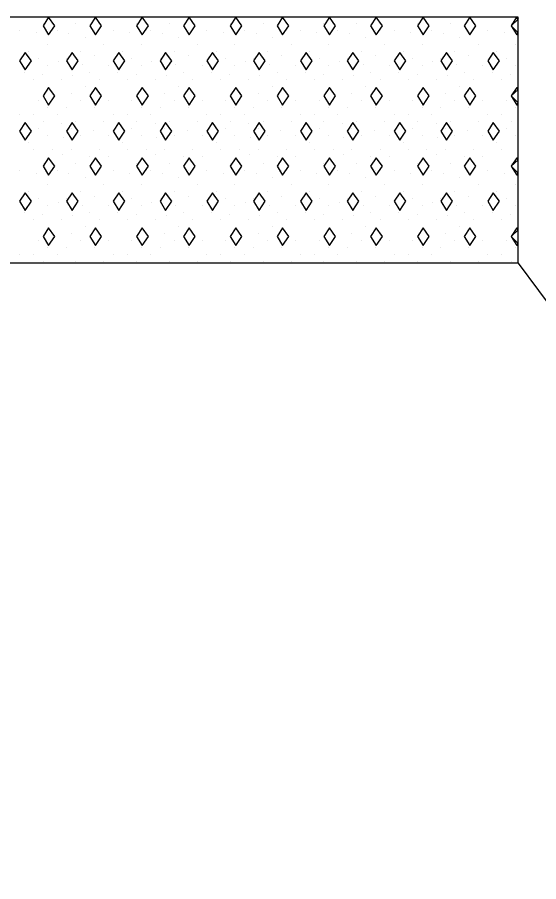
# Model space of a CAD drawing. Extents: x 1313964 to 1316843, y 2087046 to 2096619.
# Drawn here: x 1314439.47 to 1314446.24, y 2089325.87 to 2089337.1 of the extents above; entities that cross this region are included whole.
import ezdxf

# ---------------------------------------------------------------- set-up
doc = ezdxf.new("R2010")
doc.units = 0
for name, color, linetype in [('B-Gen-Dimension', 7, 'Continuous'), ('B-Sub-Contour', 7, 'Continuous'), ('Default', 7, 'Continuous')]:
    doc.layers.add(name, color=color, linetype=linetype)

# ---------------------------------------------------------------- blocks, each defined once
blk = doc.blocks.new('POINT_DISPLAY')
at = {"layer": 'Default'}
blk.add_line((0, 0), (0, 0), dxfattribs=at)

msp = doc.modelspace()

# ---------------------------------------------------------------- linework, layer by layer
at = {"layer": 'B-Gen-Dimension'}
msp.add_line((1314445.973, 2089333.909), (1314460.256, 2089314.647), dxfattribs=at)
at = {"layer": 'B-Sub-Contour'}
for points in [[(1314445.973, 2089337.102), (1314410.973, 2089337.102)], [(1314445.973, 2089333.909), (1314445.973, 2089337.102)], [(1314445.973, 2089333.909), (1314410.973, 2089333.909)]]:
    msp.add_lwpolyline(points, dxfattribs=at)
for points in [[(1314439.874, 2089337.102), (1314439.801, 2089336.992), (1314439.874, 2089336.874), (1314439.953, 2089336.992)], [(1314440.482, 2089337.102), (1314440.409, 2089336.992), (1314440.482, 2089336.874), (1314440.561, 2089336.992)], [(1314441.09, 2089337.102), (1314441.017, 2089336.992), (1314441.09, 2089336.874), (1314441.169, 2089336.992)], [(1314441.698, 2089337.102), (1314441.625, 2089336.992), (1314441.698, 2089336.874), (1314441.777, 2089336.992)], [(1314442.306, 2089337.102), (1314442.233, 2089336.992), (1314442.306, 2089336.874), (1314442.385, 2089336.992)], [(1314442.914, 2089337.102), (1314442.841, 2089336.992), (1314442.914, 2089336.874), (1314442.993, 2089336.992)], [(1314443.522, 2089337.102), (1314443.449, 2089336.992), (1314443.522, 2089336.874), (1314443.601, 2089336.992)], [(1314444.13, 2089337.102), (1314444.057, 2089336.992), (1314444.13, 2089336.874), (1314444.21, 2089336.992)], [(1314444.739, 2089337.102), (1314444.666, 2089336.992), (1314444.739, 2089336.874), (1314444.818, 2089336.992)], [(1314445.347, 2089337.102), (1314445.274, 2089336.992), (1314445.347, 2089336.874), (1314445.426, 2089336.992)], [(1314445.973, 2089337.077), (1314445.954, 2089337.102), (1314445.882, 2089336.992), (1314445.973, 2089337.077)], [(1314445.973, 2089336.901), (1314445.973, 2089337.077), (1314445.882, 2089336.992), (1314445.973, 2089336.901)], [(1314445.973, 2089337.077), (1314445.955, 2089337.102), (1314445.954, 2089337.102), (1314445.973, 2089337.077)], [(1314445.955, 2089336.874), (1314445.973, 2089336.901), (1314445.882, 2089336.992), (1314445.955, 2089336.874)], [(1314439.57, 2089336.645), (1314439.497, 2089336.536), (1314439.57, 2089336.417), (1314439.649, 2089336.536)], [(1314440.178, 2089336.645), (1314440.105, 2089336.536), (1314440.178, 2089336.417), (1314440.257, 2089336.536)], [(1314440.786, 2089336.645), (1314440.713, 2089336.536), (1314440.786, 2089336.417), (1314440.865, 2089336.536)], [(1314441.394, 2089336.645), (1314441.321, 2089336.536), (1314441.394, 2089336.417), (1314441.473, 2089336.536)], [(1314442.002, 2089336.645), (1314441.929, 2089336.536), (1314442.002, 2089336.417), (1314442.081, 2089336.536)], [(1314442.61, 2089336.645), (1314442.537, 2089336.536), (1314442.61, 2089336.417), (1314442.689, 2089336.536)], [(1314443.218, 2089336.645), (1314443.145, 2089336.536), (1314443.218, 2089336.417), (1314443.297, 2089336.536)], [(1314443.826, 2089336.645), (1314443.753, 2089336.536), (1314443.826, 2089336.417), (1314443.905, 2089336.536)], [(1314444.435, 2089336.645), (1314444.362, 2089336.536), (1314444.435, 2089336.417), (1314444.514, 2089336.536)], [(1314445.043, 2089336.645), (1314444.97, 2089336.536), (1314445.043, 2089336.417), (1314445.122, 2089336.536)], [(1314445.651, 2089336.645), (1314445.578, 2089336.536), (1314445.651, 2089336.417), (1314445.73, 2089336.536)], [(1314439.874, 2089336.189), (1314439.801, 2089336.08), (1314439.874, 2089335.961), (1314439.953, 2089336.08)], [(1314440.482, 2089336.189), (1314440.409, 2089336.08), (1314440.482, 2089335.961), (1314440.561, 2089336.08)], [(1314441.09, 2089336.189), (1314441.017, 2089336.08), (1314441.09, 2089335.961), (1314441.169, 2089336.08)], [(1314441.698, 2089336.189), (1314441.625, 2089336.08), (1314441.698, 2089335.961), (1314441.777, 2089336.08)], [(1314442.306, 2089336.189), (1314442.233, 2089336.08), (1314442.306, 2089335.961), (1314442.385, 2089336.08)], [(1314442.914, 2089336.189), (1314442.841, 2089336.08), (1314442.914, 2089335.961), (1314442.993, 2089336.08)], [(1314443.522, 2089336.189), (1314443.449, 2089336.08), (1314443.522, 2089335.961), (1314443.601, 2089336.08)], [(1314444.13, 2089336.189), (1314444.057, 2089336.08), (1314444.13, 2089335.961), (1314444.21, 2089336.08)], [(1314444.739, 2089336.189), (1314444.666, 2089336.08), (1314444.739, 2089335.961), (1314444.818, 2089336.08)], [(1314445.347, 2089336.189), (1314445.274, 2089336.08), (1314445.347, 2089335.961), (1314445.426, 2089336.08)], [(1314445.973, 2089336.164), (1314445.955, 2089336.189), (1314445.882, 2089336.08), (1314445.973, 2089336.164)], [(1314445.973, 2089335.989), (1314445.973, 2089336.164), (1314445.882, 2089336.08), (1314445.973, 2089335.989)], [(1314445.955, 2089335.961), (1314445.973, 2089335.989), (1314445.882, 2089336.08), (1314445.955, 2089335.961)], [(1314439.57, 2089335.733), (1314439.497, 2089335.624), (1314439.57, 2089335.505), (1314439.649, 2089335.624)], [(1314440.178, 2089335.733), (1314440.105, 2089335.624), (1314440.178, 2089335.505), (1314440.257, 2089335.624)], [(1314440.786, 2089335.733), (1314440.713, 2089335.624), (1314440.786, 2089335.505), (1314440.865, 2089335.624)], [(1314441.394, 2089335.733), (1314441.321, 2089335.624), (1314441.394, 2089335.505), (1314441.473, 2089335.624)], [(1314442.002, 2089335.733), (1314441.929, 2089335.624), (1314442.002, 2089335.505), (1314442.081, 2089335.624)], [(1314442.61, 2089335.733), (1314442.537, 2089335.624), (1314442.61, 2089335.505), (1314442.689, 2089335.624)], [(1314443.218, 2089335.733), (1314443.145, 2089335.624), (1314443.218, 2089335.505), (1314443.297, 2089335.624)], [(1314443.826, 2089335.733), (1314443.753, 2089335.624), (1314443.826, 2089335.505), (1314443.905, 2089335.624)], [(1314444.435, 2089335.733), (1314444.362, 2089335.624), (1314444.435, 2089335.505), (1314444.514, 2089335.624)], [(1314445.043, 2089335.733), (1314444.97, 2089335.624), (1314445.043, 2089335.505), (1314445.122, 2089335.624)], [(1314445.651, 2089335.733), (1314445.578, 2089335.624), (1314445.651, 2089335.505), (1314445.73, 2089335.624)], [(1314439.874, 2089335.277), (1314439.801, 2089335.168), (1314439.874, 2089335.049), (1314439.953, 2089335.168)], [(1314440.482, 2089335.277), (1314440.409, 2089335.168), (1314440.482, 2089335.049), (1314440.561, 2089335.168)], [(1314441.09, 2089335.277), (1314441.017, 2089335.168), (1314441.09, 2089335.049), (1314441.169, 2089335.168)], [(1314441.698, 2089335.277), (1314441.625, 2089335.168), (1314441.698, 2089335.049), (1314441.777, 2089335.168)], [(1314442.306, 2089335.277), (1314442.233, 2089335.168), (1314442.306, 2089335.049), (1314442.385, 2089335.168)], [(1314442.914, 2089335.277), (1314442.841, 2089335.168), (1314442.914, 2089335.049), (1314442.993, 2089335.168)], [(1314443.522, 2089335.277), (1314443.449, 2089335.168), (1314443.522, 2089335.049), (1314443.601, 2089335.168)], [(1314444.13, 2089335.277), (1314444.057, 2089335.168), (1314444.13, 2089335.049), (1314444.21, 2089335.168)], [(1314444.739, 2089335.277), (1314444.666, 2089335.168), (1314444.739, 2089335.049), (1314444.818, 2089335.168)], [(1314445.347, 2089335.277), (1314445.274, 2089335.168), (1314445.347, 2089335.049), (1314445.426, 2089335.168)], [(1314445.973, 2089335.252), (1314445.955, 2089335.277), (1314445.882, 2089335.168), (1314445.973, 2089335.252)], [(1314445.973, 2089335.077), (1314445.973, 2089335.252), (1314445.882, 2089335.168), (1314445.973, 2089335.077)], [(1314445.955, 2089335.049), (1314445.973, 2089335.077), (1314445.882, 2089335.168), (1314445.955, 2089335.049)], [(1314439.57, 2089334.821), (1314439.497, 2089334.712), (1314439.57, 2089334.593), (1314439.649, 2089334.712)], [(1314440.178, 2089334.821), (1314440.105, 2089334.712), (1314440.178, 2089334.593), (1314440.257, 2089334.712)], [(1314440.786, 2089334.821), (1314440.713, 2089334.712), (1314440.786, 2089334.593), (1314440.865, 2089334.712)], [(1314441.394, 2089334.821), (1314441.321, 2089334.712), (1314441.394, 2089334.593), (1314441.473, 2089334.712)], [(1314442.002, 2089334.821), (1314441.929, 2089334.712), (1314442.002, 2089334.593), (1314442.081, 2089334.712)], [(1314442.61, 2089334.821), (1314442.537, 2089334.712), (1314442.61, 2089334.593), (1314442.689, 2089334.712)], [(1314443.218, 2089334.821), (1314443.145, 2089334.712), (1314443.218, 2089334.593), (1314443.297, 2089334.712)], [(1314443.826, 2089334.821), (1314443.753, 2089334.712), (1314443.826, 2089334.593), (1314443.905, 2089334.712)], [(1314444.435, 2089334.821), (1314444.362, 2089334.712), (1314444.435, 2089334.593), (1314444.514, 2089334.712)], [(1314445.043, 2089334.821), (1314444.97, 2089334.712), (1314445.043, 2089334.593), (1314445.122, 2089334.712)], [(1314445.651, 2089334.821), (1314445.578, 2089334.712), (1314445.651, 2089334.593), (1314445.73, 2089334.712)], [(1314439.874, 2089334.365), (1314439.801, 2089334.256), (1314439.874, 2089334.137), (1314439.953, 2089334.256)], [(1314440.482, 2089334.365), (1314440.409, 2089334.256), (1314440.482, 2089334.137), (1314440.561, 2089334.256)], [(1314441.09, 2089334.365), (1314441.017, 2089334.256), (1314441.09, 2089334.137), (1314441.169, 2089334.256)], [(1314441.698, 2089334.365), (1314441.625, 2089334.256), (1314441.698, 2089334.137), (1314441.777, 2089334.256)], [(1314442.306, 2089334.365), (1314442.233, 2089334.256), (1314442.306, 2089334.137), (1314442.385, 2089334.256)], [(1314442.914, 2089334.365), (1314442.841, 2089334.256), (1314442.914, 2089334.137), (1314442.993, 2089334.256)], [(1314443.522, 2089334.365), (1314443.449, 2089334.256), (1314443.522, 2089334.137), (1314443.601, 2089334.256)], [(1314444.13, 2089334.365), (1314444.057, 2089334.256), (1314444.13, 2089334.137), (1314444.21, 2089334.256)], [(1314444.739, 2089334.365), (1314444.666, 2089334.256), (1314444.739, 2089334.137), (1314444.818, 2089334.256)], [(1314445.347, 2089334.365), (1314445.274, 2089334.256), (1314445.347, 2089334.137), (1314445.426, 2089334.256)], [(1314445.973, 2089334.34), (1314445.955, 2089334.365), (1314445.882, 2089334.256), (1314445.973, 2089334.34)], [(1314445.973, 2089334.164), (1314445.973, 2089334.34), (1314445.882, 2089334.256), (1314445.973, 2089334.164)], [(1314445.955, 2089334.137), (1314445.973, 2089334.164), (1314445.882, 2089334.256), (1314445.955, 2089334.137)]]:
    msp.add_lwpolyline(points, close=True, dxfattribs=at)

# ---------------------------------------------------------------- block references
at = {"layer": 'B-Sub-Contour', "xscale": 0.0299265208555, "yscale": 0.019951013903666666, "rotation": 90}
for p in [(1314439.497, 2089336.935), (1314439.801, 2089337.026), (1314439.983, 2089336.935), (1314440.226, 2089337.026), (1314440.47, 2089336.935), (1314440.713, 2089336.935), (1314441.017, 2089337.026), (1314441.199, 2089336.935), (1314441.443, 2089337.026), (1314441.686, 2089336.935), (1314441.929, 2089336.935), (1314442.233, 2089337.026), (1314442.416, 2089336.935), (1314442.659, 2089337.026), (1314442.902, 2089336.935), (1314443.145, 2089336.935), (1314443.449, 2089337.026), (1314443.632, 2089336.935), (1314443.875, 2089337.026), (1314444.118, 2089336.935), (1314444.362, 2089336.935), (1314444.666, 2089337.026), (1314444.848, 2089336.935), (1314445.091, 2089337.026), (1314445.335, 2089336.935), (1314445.578, 2089336.935), (1314445.882, 2089337.026), (1314439.71, 2089336.898), (1314440.138, 2089336.894), (1314440.348, 2089336.844), (1314440.926, 2089336.898), (1314441.354, 2089336.894), (1314441.564, 2089336.844), (1314442.142, 2089336.898), (1314442.57, 2089336.894), (1314442.78, 2089336.844), (1314443.358, 2089336.898), (1314443.787, 2089336.894), (1314443.997, 2089336.844), (1314444.574, 2089336.898), (1314445.003, 2089336.894), (1314445.213, 2089336.844), (1314445.791, 2089336.898), (1314439.862, 2089336.753), (1314440.591, 2089336.753), (1314441.078, 2089336.753), (1314441.808, 2089336.753), (1314442.294, 2089336.753), (1314443.024, 2089336.753), (1314443.51, 2089336.753), (1314444.24, 2089336.753), (1314444.726, 2089336.753), (1314445.456, 2089336.753), (1314445.943, 2089336.753), (1314439.618, 2089336.661), (1314440.287, 2089336.661), (1314440.47, 2089336.604), (1314440.835, 2089336.661), (1314441.503, 2089336.661), (1314441.686, 2089336.604), (1314442.051, 2089336.661), (1314442.72, 2089336.661), (1314442.902, 2089336.604), (1314443.267, 2089336.661), (1314443.936, 2089336.661), (1314444.118, 2089336.604), (1314444.483, 2089336.661), (1314445.152, 2089336.661), (1314445.335, 2089336.604), (1314445.699, 2089336.661), (1314439.74, 2089336.57), (1314440, 2089336.525), (1314440.105, 2089336.57), (1314440.312, 2089336.488), (1314440.956, 2089336.57), (1314441.216, 2089336.525), (1314441.321, 2089336.57), (1314441.528, 2089336.488), (1314442.172, 2089336.57), (1314442.432, 2089336.525), (1314442.537, 2089336.57), (1314442.745, 2089336.488), (1314443.389, 2089336.57), (1314443.648, 2089336.525), (1314443.753, 2089336.57), (1314443.961, 2089336.488), (1314444.605, 2089336.57), (1314444.865, 2089336.525), (1314444.97, 2089336.57), (1314445.177, 2089336.488), (1314445.821, 2089336.57), (1314439.558, 2089336.388), (1314439.862, 2089336.479), (1314440.409, 2089336.388), (1314440.652, 2089336.479), (1314440.774, 2089336.388), (1314441.078, 2089336.479), (1314441.625, 2089336.388), (1314441.868, 2089336.479), (1314441.99, 2089336.388), (1314442.294, 2089336.479), (1314442.841, 2089336.388), (1314443.085, 2089336.479), (1314443.206, 2089336.388), (1314443.51, 2089336.479), (1314444.057, 2089336.388), (1314444.301, 2089336.479), (1314444.422, 2089336.388), (1314444.726, 2089336.479), (1314445.274, 2089336.388), (1314445.517, 2089336.479), (1314445.639, 2089336.388), (1314445.943, 2089336.479), (1314439.679, 2089336.297), (1314439.795, 2089336.359), (1314440.044, 2089336.297), (1314440.185, 2089336.347), (1314440.53, 2089336.297), (1314440.895, 2089336.297), (1314441.011, 2089336.359), (1314441.26, 2089336.297), (1314441.401, 2089336.347), (1314441.747, 2089336.297), (1314442.112, 2089336.297), (1314442.228, 2089336.359), (1314442.476, 2089336.297), (1314442.617, 2089336.347), (1314442.963, 2089336.297), (1314443.328, 2089336.297), (1314443.444, 2089336.359), (1314443.693, 2089336.297), (1314443.834, 2089336.347), (1314444.179, 2089336.297), (1314444.544, 2089336.297), (1314444.66, 2089336.359), (1314444.909, 2089336.297), (1314445.05, 2089336.347), (1314445.395, 2089336.297), (1314445.76, 2089336.297), (1314445.876, 2089336.359), (1314440.348, 2089336.205), (1314441.564, 2089336.205), (1314442.78, 2089336.205), (1314443.997, 2089336.205), (1314445.213, 2089336.205), (1314439.922, 2089336.114), (1314440.166, 2089336.114), (1314441.139, 2089336.114), (1314441.382, 2089336.114), (1314442.355, 2089336.114), (1314442.598, 2089336.114), (1314443.571, 2089336.114), (1314443.814, 2089336.114), (1314444.787, 2089336.114), (1314445.03, 2089336.114), (1314439.74, 2089336.023), (1314439.862, 2089335.932), (1314440.105, 2089335.932), (1314440.287, 2089336.023), (1314440.47, 2089335.932), (1314440.652, 2089336.023), (1314440.956, 2089336.023), (1314441.078, 2089335.932), (1314441.321, 2089335.932), (1314441.503, 2089336.023), (1314441.686, 2089335.932), (1314441.868, 2089336.023), (1314442.172, 2089336.023), (1314442.294, 2089335.932), (1314442.537, 2089335.932), (1314442.72, 2089336.023), (1314442.902, 2089335.932), (1314443.085, 2089336.023), (1314443.389, 2089336.023), (1314443.51, 2089335.932), (1314443.753, 2089335.932), (1314443.936, 2089336.023), (1314444.118, 2089335.932), (1314444.301, 2089336.023), (1314444.605, 2089336.023), (1314444.726, 2089335.932), (1314444.97, 2089335.932), (1314445.152, 2089336.023), (1314445.335, 2089335.932), (1314445.517, 2089336.023), (1314445.821, 2089336.023), (1314445.943, 2089335.932), (1314439.497, 2089335.84), (1314439.679, 2089335.84), (1314439.983, 2089335.84), (1314440.713, 2089335.84), (1314440.895, 2089335.84), (1314441.199, 2089335.84), (1314441.929, 2089335.84), (1314442.112, 2089335.84), (1314442.416, 2089335.84), (1314443.145, 2089335.84), (1314443.328, 2089335.84), (1314443.632, 2089335.84), (1314444.362, 2089335.84), (1314444.544, 2089335.84), (1314444.848, 2089335.84), (1314445.578, 2089335.84), (1314445.76, 2089335.84), (1314439.558, 2089335.729), (1314439.801, 2089335.749), (1314440.044, 2089335.717), (1314440.226, 2089335.749), (1314440.591, 2089335.749), (1314440.774, 2089335.729), (1314441.017, 2089335.749), (1314441.26, 2089335.717), (1314441.443, 2089335.749), (1314441.808, 2089335.749), (1314441.99, 2089335.729), (1314442.233, 2089335.749), (1314442.476, 2089335.717), (1314442.659, 2089335.749), (1314443.024, 2089335.749), (1314443.206, 2089335.729), (1314443.449, 2089335.749), (1314443.693, 2089335.717), (1314443.875, 2089335.749), (1314444.24, 2089335.749), (1314444.422, 2089335.729), (1314444.666, 2089335.749), (1314444.909, 2089335.717), (1314445.091, 2089335.749), (1314445.456, 2089335.749), (1314445.639, 2089335.729), (1314445.882, 2089335.749), (1314439.74, 2089335.658), (1314440.166, 2089335.658), (1314440.456, 2089335.633), (1314440.956, 2089335.658), (1314441.382, 2089335.658), (1314441.672, 2089335.633), (1314442.172, 2089335.658), (1314442.598, 2089335.658), (1314442.888, 2089335.633), (1314443.389, 2089335.658), (1314443.814, 2089335.658), (1314444.104, 2089335.633), (1314444.605, 2089335.658), (1314445.03, 2089335.658), (1314445.321, 2089335.633), (1314445.821, 2089335.658), (1314439.618, 2089335.476), (1314439.862, 2089335.567), (1314440.061, 2089335.538), (1314440.287, 2089335.567), (1314440.652, 2089335.567), (1314440.835, 2089335.476), (1314441.078, 2089335.567), (1314441.277, 2089335.538), (1314441.503, 2089335.567), (1314441.868, 2089335.567), (1314442.051, 2089335.476), (1314442.294, 2089335.567), (1314442.493, 2089335.538), (1314442.72, 2089335.567), (1314443.085, 2089335.567), (1314443.267, 2089335.476), (1314443.51, 2089335.567), (1314443.709, 2089335.538), (1314443.936, 2089335.567), (1314444.301, 2089335.567), (1314444.483, 2089335.476), (1314444.726, 2089335.567), (1314444.925, 2089335.538), (1314445.152, 2089335.567), (1314445.517, 2089335.567), (1314445.699, 2089335.476), (1314445.943, 2089335.567), (1314439.679, 2089335.384), (1314439.922, 2089335.384), (1314440.166, 2089335.384), (1314440.53, 2089335.384), (1314440.895, 2089335.384), (1314441.139, 2089335.384), (1314441.382, 2089335.384), (1314441.747, 2089335.384), (1314442.112, 2089335.384), (1314442.355, 2089335.384), (1314442.598, 2089335.384), (1314442.963, 2089335.384), (1314443.328, 2089335.384), (1314443.571, 2089335.384), (1314443.814, 2089335.384), (1314444.179, 2089335.384), (1314444.544, 2089335.384), (1314444.787, 2089335.384), (1314445.03, 2089335.384), (1314445.395, 2089335.384), (1314445.76, 2089335.384), (1314440.052, 2089335.318), (1314440.409, 2089335.293), (1314440.652, 2089335.297), (1314441.268, 2089335.318), (1314441.625, 2089335.293), (1314441.868, 2089335.297), (1314442.485, 2089335.318), (1314442.841, 2089335.293), (1314443.085, 2089335.297), (1314443.701, 2089335.318), (1314444.057, 2089335.293), (1314444.301, 2089335.297), (1314444.917, 2089335.318), (1314445.274, 2089335.293), (1314445.517, 2089335.297), (1314439.801, 2089335.202), (1314440.226, 2089335.202), (1314441.017, 2089335.202), (1314441.443, 2089335.202), (1314442.233, 2089335.202), (1314442.659, 2089335.202), (1314443.449, 2089335.202), (1314443.875, 2089335.202), (1314444.666, 2089335.202), (1314445.091, 2089335.202), (1314445.882, 2089335.202), (1314439.497, 2089335.111), (1314439.71, 2089335.073), (1314439.983, 2089335.111), (1314440.138, 2089335.069), (1314440.47, 2089335.111), (1314440.713, 2089335.111), (1314440.926, 2089335.073), (1314441.199, 2089335.111), (1314441.354, 2089335.069), (1314441.686, 2089335.111), (1314441.929, 2089335.111), (1314442.142, 2089335.073), (1314442.416, 2089335.111), (1314442.57, 2089335.069), (1314442.902, 2089335.111), (1314443.145, 2089335.111), (1314443.358, 2089335.073), (1314443.632, 2089335.111), (1314443.787, 2089335.069), (1314444.118, 2089335.111), (1314444.362, 2089335.111), (1314444.574, 2089335.073), (1314444.848, 2089335.111), (1314445.003, 2089335.069), (1314445.335, 2089335.111), (1314445.578, 2089335.111), (1314445.791, 2089335.073), (1314439.862, 2089334.928), (1314440.348, 2089335.02), (1314440.591, 2089334.928), (1314441.078, 2089334.928), (1314441.564, 2089335.02), (1314441.808, 2089334.928), (1314442.294, 2089334.928), (1314442.78, 2089335.02), (1314443.024, 2089334.928), (1314443.51, 2089334.928), (1314443.997, 2089335.02), (1314444.24, 2089334.928), (1314444.726, 2089334.928), (1314445.213, 2089335.02), (1314445.456, 2089334.928), (1314445.943, 2089334.928), (1314439.618, 2089334.837), (1314440.287, 2089334.837), (1314440.835, 2089334.837), (1314441.503, 2089334.837), (1314442.051, 2089334.837), (1314442.72, 2089334.837), (1314443.267, 2089334.837), (1314443.936, 2089334.837), (1314444.483, 2089334.837), (1314445.152, 2089334.837), (1314445.699, 2089334.837), (1314439.74, 2089334.746), (1314440, 2089334.701), (1314440.105, 2089334.746), (1314440.47, 2089334.779), (1314440.956, 2089334.746), (1314441.216, 2089334.701), (1314441.321, 2089334.746), (1314441.686, 2089334.779), (1314442.172, 2089334.746), (1314442.432, 2089334.701), (1314442.537, 2089334.746), (1314442.902, 2089334.779), (1314443.389, 2089334.746), (1314443.648, 2089334.701), (1314443.753, 2089334.746), (1314444.118, 2089334.779), (1314444.605, 2089334.746), (1314444.865, 2089334.701), (1314444.97, 2089334.746), (1314445.335, 2089334.779), (1314445.821, 2089334.746), (1314439.862, 2089334.655), (1314440.312, 2089334.663), (1314440.652, 2089334.655), (1314441.078, 2089334.655), (1314441.528, 2089334.663), (1314441.868, 2089334.655), (1314442.294, 2089334.655), (1314442.745, 2089334.663), (1314443.085, 2089334.655), (1314443.51, 2089334.655), (1314443.961, 2089334.663), (1314444.301, 2089334.655), (1314444.726, 2089334.655), (1314445.177, 2089334.663), (1314445.517, 2089334.655), (1314445.943, 2089334.655), (1314439.558, 2089334.563), (1314439.679, 2089334.472), (1314439.795, 2089334.535), (1314440.044, 2089334.472), (1314440.185, 2089334.523), (1314440.409, 2089334.563), (1314440.53, 2089334.472), (1314440.774, 2089334.563), (1314440.895, 2089334.472), (1314441.011, 2089334.535), (1314441.26, 2089334.472), (1314441.401, 2089334.523), (1314441.625, 2089334.563), (1314441.747, 2089334.472), (1314441.99, 2089334.563), (1314442.112, 2089334.472), (1314442.228, 2089334.535), (1314442.476, 2089334.472), (1314442.617, 2089334.523), (1314442.841, 2089334.563), (1314442.963, 2089334.472), (1314443.206, 2089334.563), (1314443.328, 2089334.472), (1314443.444, 2089334.535), (1314443.693, 2089334.472), (1314443.834, 2089334.523), (1314444.057, 2089334.563), (1314444.179, 2089334.472), (1314444.422, 2089334.563), (1314444.544, 2089334.472), (1314444.66, 2089334.535), (1314444.909, 2089334.472), (1314445.05, 2089334.523), (1314445.274, 2089334.563), (1314445.395, 2089334.472), (1314445.639, 2089334.563), (1314445.76, 2089334.472), (1314445.876, 2089334.535), (1314440.348, 2089334.381), (1314441.564, 2089334.381), (1314442.78, 2089334.381), (1314443.997, 2089334.381), (1314445.213, 2089334.381), (1314439.922, 2089334.29), (1314440.166, 2089334.29), (1314441.139, 2089334.29), (1314441.382, 2089334.29), (1314442.355, 2089334.29), (1314442.598, 2089334.29), (1314443.571, 2089334.29), (1314443.814, 2089334.29), (1314444.787, 2089334.29), (1314445.03, 2089334.29), (1314439.74, 2089334.199), (1314440.287, 2089334.199), (1314440.652, 2089334.199), (1314440.956, 2089334.199), (1314441.503, 2089334.199), (1314441.868, 2089334.199), (1314442.172, 2089334.199), (1314442.72, 2089334.199), (1314443.085, 2089334.199), (1314443.389, 2089334.199), (1314443.936, 2089334.199), (1314444.301, 2089334.199), (1314444.605, 2089334.199), (1314445.152, 2089334.199), (1314445.517, 2089334.199), (1314445.821, 2089334.199), (1314439.497, 2089334.016), (1314439.679, 2089334.016), (1314439.862, 2089334.107), (1314439.983, 2089334.016), (1314440.105, 2089334.107), (1314440.47, 2089334.107), (1314440.713, 2089334.016), (1314440.895, 2089334.016), (1314441.078, 2089334.107), (1314441.199, 2089334.016), (1314441.321, 2089334.107), (1314441.686, 2089334.107), (1314441.929, 2089334.016), (1314442.112, 2089334.016), (1314442.294, 2089334.107), (1314442.416, 2089334.016), (1314442.537, 2089334.107), (1314442.902, 2089334.107), (1314443.145, 2089334.016), (1314443.328, 2089334.016), (1314443.51, 2089334.107), (1314443.632, 2089334.016), (1314443.753, 2089334.107), (1314444.118, 2089334.107), (1314444.362, 2089334.016), (1314444.544, 2089334.016), (1314444.726, 2089334.107), (1314444.848, 2089334.016), (1314444.97, 2089334.107), (1314445.335, 2089334.107), (1314445.578, 2089334.016), (1314445.76, 2089334.016), (1314445.943, 2089334.107), (1314439.801, 2089333.925), (1314440.226, 2089333.925), (1314440.591, 2089333.925), (1314441.017, 2089333.925), (1314441.443, 2089333.925), (1314441.808, 2089333.925), (1314442.233, 2089333.925), (1314442.659, 2089333.925), (1314443.024, 2089333.925), (1314443.449, 2089333.925), (1314443.875, 2089333.925), (1314444.24, 2089333.925), (1314444.666, 2089333.925), (1314445.091, 2089333.925), (1314445.456, 2089333.925), (1314445.882, 2089333.925)]:
    msp.add_blockref('POINT_DISPLAY', p, dxfattribs=at)

doc.saveas('drawing.dxf')
